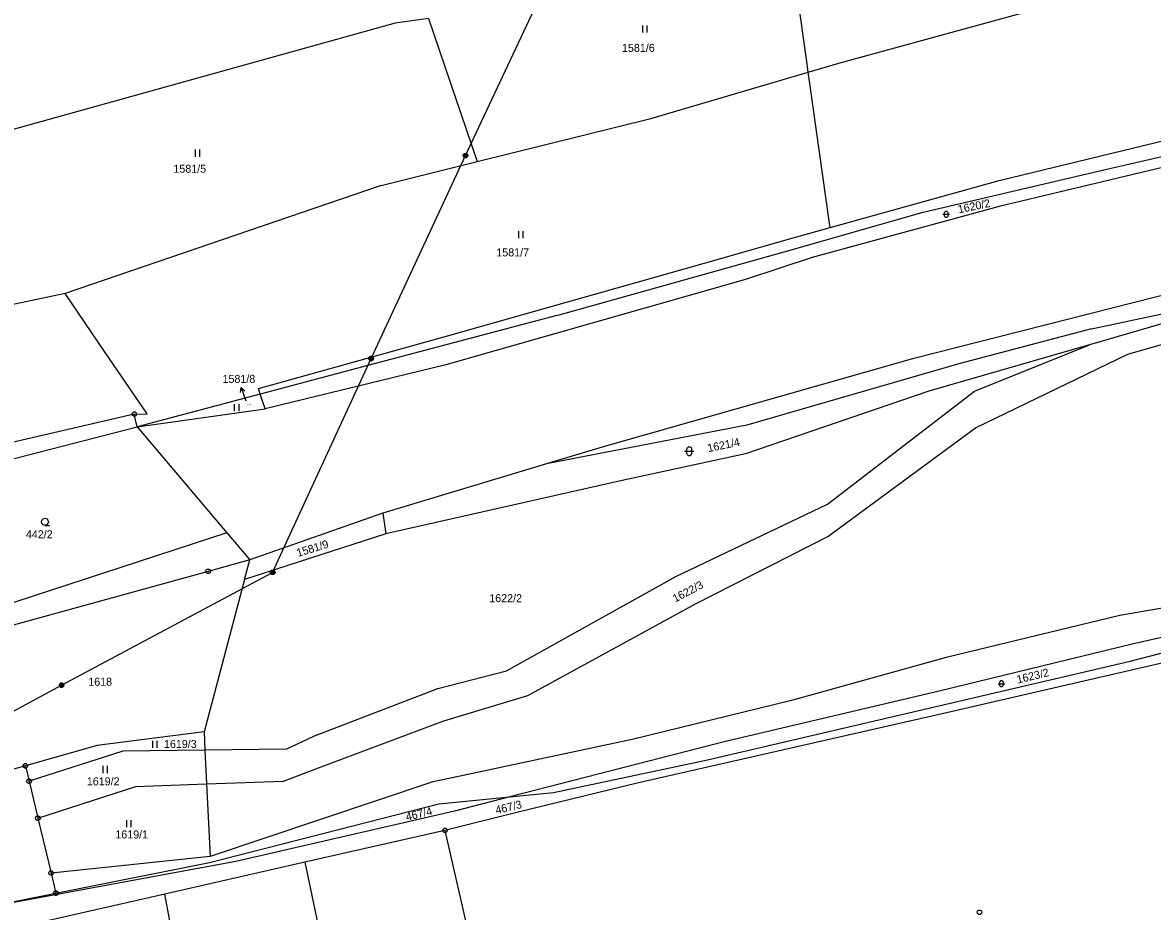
# Model space of a CAD drawing. Extents: x -609861 to -605046, y -1120287 to -1116307.
# Drawn here: x -607076.4 to -606836.4, y -1119701.9 to -1119513.1 of the extents above; entities that cross this region are included whole.
import ezdxf

# ---------------------------------------------------------------- set-up
doc = ezdxf.new("R2010")
doc.units = 0
for name, color, linetype in [('Vrstva 1', 7, 'Continuous'), ('Vrstva 2', 7, 'Continuous'), ('Vrstva 3', 7, 'Continuous'), ('Vrstva 6', 7, 'Continuous'), ('Vrstva 7', 7, 'Continuous'), ('Vrstva 8', 7, 'Continuous')]:
    doc.layers.add(name, color=color, linetype=linetype)

msp = doc.modelspace()

# ---------------------------------------------------------------- linework, layer by layer
at = {"layer": 'Vrstva 1'}
for p, q in [((-606909.91, -1119520.87), (-606914.28, -1119489.9)), ((-606903.01, -1119521.74), (-606857.51, -1119509.22)), ((-606997.24, -1119513.2), (-607097.3, -1119541.04)), ((-606990.16, -1119512.2), (-606997.24, -1119513.2)), ((-606990.16, -1119512.2), (-606979.85, -1119542.6)), ((-606909.52, -1119523.65), (-606909.91, -1119520.87)), ((-606909.52, -1119523.65), (-606903.01, -1119521.74)), ((-606942.94, -1119533.46), (-606909.52, -1119523.65)), ((-606909.18, -1119526.04), (-606909.52, -1119523.65)), ((-606905.07, -1119555.17), (-606909.18, -1119526.04)), ((-606847.04, -1119544.4), (-606789.81, -1119531.43)), ((-606979.85, -1119542.6), (-606942.94, -1119533.46)), ((-606868.98, -1119546.64), (-606829.79, -1119537.15)), ((-607000.27, -1119547.67), (-606979.85, -1119542.6)), ((-606885.13, -1119553.34), (-606847.04, -1119544.4)), ((-606829.22, -1119542.68), (-606869.01, -1119552.14)), ((-606904.86, -1119556.64), (-606868.98, -1119546.64)), ((-607000.27, -1119547.67), (-607067.36, -1119570.64)), ((-606754.26, -1119550.7), (-606887.36, -1119584.52)), ((-606914.66, -1119561.77), (-606885.13, -1119553.34)), ((-606869.01, -1119552.14), (-606908.67, -1119562.96)), ((-606904.86, -1119556.64), (-606905.07, -1119555.17)), ((-606914.49, -1119559.33), (-606904.86, -1119556.64)), ((-606928.08, -1119563.17), (-606914.49, -1119559.33)), ((-606986.65, -1119579.75), (-606928.08, -1119563.17)), ((-606962.96, -1119575.31), (-606914.66, -1119561.77)), ((-606908.67, -1119562.96), (-606922.84, -1119567.67)), ((-606922.84, -1119567.67), (-606986.49, -1119585.75)), ((-607067.36, -1119570.64), (-607083.13, -1119573.95)), ((-607058.98, -1119582.95), (-607067.36, -1119570.64)), ((-606962.96, -1119575.31), (-607005.47, -1119586.55)), ((-606849.34, -1119578.12), (-606826.81, -1119573.37)), ((-606841.63, -1119583.5), (-606806.64, -1119573.37)), ((-606830.28, -1119575.85), (-606849.83, -1119581.52)), ((-607026.3, -1119590.82), (-606986.65, -1119579.75)), ((-606849.34, -1119578.12), (-606877.52, -1119585.57)), ((-606849.83, -1119581.52), (-606883.91, -1119591.39)), ((-606874.25, -1119591.39), (-606849.83, -1119581.52)), ((-607049.98, -1119596.18), (-607058.98, -1119582.95)), ((-606887.36, -1119584.52), (-606953.31, -1119603.28)), ((-606874.04, -1119599.19), (-606841.63, -1119583.5)), ((-607005.47, -1119586.55), (-607025.91, -1119591.99)), ((-606986.49, -1119585.75), (-607024.88, -1119595.12)), ((-606877.52, -1119585.57), (-606922.57, -1119598.61)), ((-607025.91, -1119591.99), (-607052.1, -1119598.96)), ((-607025.91, -1119591.99), (-607026.3, -1119590.82)), ((-607024.88, -1119595.12), (-607025.91, -1119591.99)), ((-606883.91, -1119591.39), (-606922.88, -1119604.7)), ((-606905.46, -1119615.38), (-606874.25, -1119591.39)), ((-607052.68, -1119596.26), (-607103.21, -1119607.94)), ((-607052.68, -1119596.26), (-607049.98, -1119596.18)), ((-607052.1, -1119598.96), (-607052.68, -1119596.26)), ((-607052.1, -1119598.96), (-607024.88, -1119595.12)), ((-607130.05, -1119618.99), (-607052.1, -1119598.96)), ((-607052.1, -1119598.96), (-607033, -1119621.5)), ((-606922.57, -1119598.61), (-606965.14, -1119606.83)), ((-606905.37, -1119622.24), (-606874.04, -1119599.19)), ((-606953.31, -1119603.28), (-606965.14, -1119606.83)), ((-606965.14, -1119606.83), (-606999.88, -1119617.26)), ((-606922.88, -1119604.7), (-606949.71, -1119610.5)), ((-606949.71, -1119610.5), (-606999.26, -1119621.71)), ((-606937.66, -1119630.75), (-606905.46, -1119615.38)), ((-606999.88, -1119617.26), (-607028.15, -1119627.22)), ((-606999.88, -1119617.26), (-606999.26, -1119621.71)), ((-607033, -1119621.5), (-607094.5, -1119641.55)), ((-607033, -1119621.5), (-607028.15, -1119627.22)), ((-606999.26, -1119621.71), (-607029.26, -1119631.38)), ((-606933.49, -1119636.54), (-606905.37, -1119622.24)), ((-607028.15, -1119627.22), (-607036.97, -1119629.65)), ((-607029.26, -1119631.38), (-607028.15, -1119627.22)), ((-607036.97, -1119629.65), (-607093.38, -1119645.2)), ((-606973.65, -1119650.78), (-606937.66, -1119630.75)), ((-607029.26, -1119631.38), (-607037.86, -1119663.71)), ((-606805.45, -1119632.45), (-606843.37, -1119638.99)), ((-606766.05, -1119633.49), (-606881.12, -1119659.88)), ((-606969.12, -1119656.01), (-606933.49, -1119636.54)), ((-606805.3, -1119637.05), (-606840.72, -1119645.1)), ((-606843.37, -1119638.99), (-606880.27, -1119647.93)), ((-606841.19, -1119648.7), (-606804.68, -1119639.34)), ((-606840.72, -1119645.1), (-606881.74, -1119655.11)), ((-606930.94, -1119669.67), (-606841.19, -1119648.7)), ((-606880.27, -1119647.93), (-606913.06, -1119657.08)), ((-606988.24, -1119654.51), (-606973.65, -1119650.78)), ((-607013.81, -1119664.39), (-606988.24, -1119654.51)), ((-606986.94, -1119661.37), (-606969.12, -1119656.01)), ((-606913.06, -1119657.08), (-606946.91, -1119665.39)), ((-606881.74, -1119655.11), (-606927.4, -1119665.83)), ((-607014.12, -1119671.6), (-606986.94, -1119661.37)), ((-606881.12, -1119659.88), (-606945.9, -1119674.62)), ((-607037.86, -1119663.71), (-607060.57, -1119666.63)), ((-607037.86, -1119663.71), (-607037.67, -1119667.63)), ((-607013.81, -1119664.39), (-607020.34, -1119667.43)), ((-607060.57, -1119666.63), (-607075.8, -1119670.96)), ((-606946.91, -1119665.39), (-606989.5, -1119674.44)), ((-606927.4, -1119665.83), (-606972.95, -1119677.55)), ((-607055.12, -1119667.83), (-607075.02, -1119674.22)), ((-607037.67, -1119667.63), (-607055.12, -1119667.83)), ((-607020.34, -1119667.43), (-607037.67, -1119667.63)), ((-607037.67, -1119667.63), (-607037.33, -1119674.81)), ((-607075.8, -1119670.96), (-607079.35, -1119671.97)), ((-607075.8, -1119670.96), (-607075.02, -1119674.22)), ((-607020.99, -1119674.18), (-607014.12, -1119671.6)), ((-606963.62, -1119676.63), (-606930.94, -1119669.67)), ((-607075.02, -1119674.22), (-607073.15, -1119682.08)), ((-607073.15, -1119682.08), (-607052.33, -1119675.38)), ((-607052.33, -1119675.38), (-607037.33, -1119674.81)), ((-607037.33, -1119674.81), (-607020.99, -1119674.18)), ((-607037.33, -1119674.81), (-607036.6, -1119690.2)), ((-606989.5, -1119674.44), (-607036.6, -1119690.2)), ((-606945.9, -1119674.62), (-606971.16, -1119680.81)), ((-606987.98, -1119679.03), (-606972.95, -1119677.55)), ((-606972.95, -1119677.55), (-606984.65, -1119680.56)), ((-606972.95, -1119677.55), (-606963.62, -1119676.63)), ((-607036.69, -1119691.46), (-606987.98, -1119679.03)), ((-606984.65, -1119680.56), (-607031.11, -1119691.31)), ((-606971.16, -1119680.81), (-606986.69, -1119684.69)), ((-607073.15, -1119682.08), (-607070.37, -1119693.74)), ((-606986.69, -1119684.69), (-607016.43, -1119691.44)), ((-606986.69, -1119684.69), (-606977.69, -1119724.34)), ((-607036.6, -1119690.2), (-607070.37, -1119693.74)), ((-607031.11, -1119691.31), (-607087.74, -1119701.69)), ((-607069.35, -1119698.01), (-607036.69, -1119691.46)), ((-607016.43, -1119691.44), (-607046.18, -1119698.2)), ((-607016.43, -1119691.44), (-607008.17, -1119730.94)), ((-607070.37, -1119693.74), (-607069.35, -1119698.01)), ((-607087.74, -1119701.69), (-607069.35, -1119698.01)), ((-607046.18, -1119698.2), (-607086.45, -1119707.34)), ((-607038.72, -1119737.59), (-607046.18, -1119698.2))]:
    msp.add_line(p, q, dxfattribs=at)
at = {"layer": 'Vrstva 3'}
for p, q in [((-606944.72, -1119513.69), (-606944.72, -1119515.19)), ((-606943.72, -1119515.19), (-606943.72, -1119513.69)), ((-607039.78, -1119540.08), (-607039.78, -1119541.58)), ((-607038.78, -1119541.58), (-607038.78, -1119540.08)), ((-606971.1, -1119557.39), (-606971.1, -1119558.89)), ((-606970.1, -1119558.89), (-606970.1, -1119557.39)), ((-607031.44, -1119594.12), (-607031.44, -1119595.62)), ((-607030.44, -1119595.62), (-607030.44, -1119594.12)), ((-607048.8, -1119665.66), (-607048.8, -1119667.16)), ((-607047.8, -1119667.16), (-607047.8, -1119665.66)), ((-607059.35, -1119670.99), (-607059.35, -1119672.49)), ((-607058.35, -1119672.49), (-607058.35, -1119670.99)), ((-607054.33, -1119682.48), (-607054.33, -1119683.98)), ((-607053.33, -1119683.98), (-607053.33, -1119682.48))]:
    msp.add_line(p, q, dxfattribs=at)
for points in [[(-606880.93, -1119553.81), (-606880.041, -1119553.81), (-606879.53, -1119553.81)], [(-606935.81, -1119604.14), (-606934.54, -1119604.14), (-606933.81, -1119604.14)], [(-607071.64, -1119619.86), (-607072.02, -1119619.76), (-607072.29, -1119619.49), (-607072.39, -1119619.12), (-607072.29, -1119618.75), (-607072.02, -1119618.48), (-607071.65, -1119618.38), (-607071.28, -1119618.48), (-607071.01, -1119618.75), (-607070.91, -1119619.13), (-607071.01, -1119619.51), (-607071.28, -1119619.78), (-607071.66, -1119619.88), (-607070.66, -1119619.88)], [(-606869.2, -1119653.51), (-606868.311, -1119653.51), (-606867.8, -1119653.51)]]:
    msp.add_lwpolyline(points, dxfattribs=at)
for points in [[(-606880.58, -1119553.46), (-606880.51, -1119553.257), (-606880.335, -1119553.131), (-606880.118, -1119553.131), (-606879.943, -1119553.257), (-606879.873, -1119553.46), (-606879.873, -1119554.16), (-606879.943, -1119554.363), (-606880.118, -1119554.489), (-606880.335, -1119554.489), (-606880.51, -1119554.363), (-606880.58, -1119554.16)], [(-606935.31, -1119603.64), (-606935.21, -1119603.35), (-606934.96, -1119603.17), (-606934.65, -1119603.17), (-606934.4, -1119603.35), (-606934.3, -1119603.64), (-606934.3, -1119604.64), (-606934.4, -1119604.93), (-606934.65, -1119605.11), (-606934.96, -1119605.11), (-606935.21, -1119604.93), (-606935.31, -1119604.64)], [(-606868.85, -1119653.16), (-606868.78, -1119652.957), (-606868.605, -1119652.831), (-606868.388, -1119652.831), (-606868.213, -1119652.957), (-606868.143, -1119653.16), (-606868.143, -1119653.86), (-606868.213, -1119654.063), (-606868.388, -1119654.189), (-606868.605, -1119654.189), (-606868.78, -1119654.063), (-606868.85, -1119653.86)]]:
    msp.add_lwpolyline(points, close=True, dxfattribs=at)
at = {"layer": 'Vrstva 6'}
for p, q in [((-606982.35, -1119541.34), (-606954.89, -1119482.83)), ((-607002.37, -1119584.45), (-606982.35, -1119541.34)), ((-607023.3, -1119629.86), (-607002.37, -1119584.45)), ((-607068.13, -1119653.84), (-607023.3, -1119629.86)), ((-607122.9, -1119683.21), (-607068.13, -1119653.84))]:
    msp.add_line(p, q, dxfattribs=at)
for points in [[(-606982.5, -1119540.86), (-606982.19, -1119540.86), (-606981.94, -1119541.04), (-606981.84, -1119541.33), (-606981.94, -1119541.62), (-606982.19, -1119541.8), (-606982.5, -1119541.8), (-606982.75, -1119541.62), (-606982.85, -1119541.33), (-606982.75, -1119541.04), (-606982.5, -1119540.86), (-606982.47, -1119540.9), (-606982.23, -1119540.9), (-606982.07, -1119540.98), (-606982.63, -1119540.98), (-606982.71, -1119541.06), (-606981.99, -1119541.06), (-606981.99, -1119541.14), (-606982.71, -1119541.14), (-606982.75, -1119541.22), (-606981.95, -1119541.22), (-606981.91, -1119541.3), (-606982.79, -1119541.3), (-606982.79, -1119541.38), (-606981.91, -1119541.38), (-606981.94, -1119541.46), (-606982.75, -1119541.46), (-606982.74, -1119541.54), (-606981.93, -1119541.54), (-606981.98, -1119541.62), (-606982.7, -1119541.62), (-606982.62, -1119541.7), (-606982.06, -1119541.7), (-606982.17, -1119541.78), (-606982.51, -1119541.78)], [(-607002.52, -1119583.97), (-607002.21, -1119583.97), (-607001.96, -1119584.15), (-607001.86, -1119584.44), (-607001.96, -1119584.73), (-607002.21, -1119584.91), (-607002.52, -1119584.91), (-607002.77, -1119584.73), (-607002.87, -1119584.44), (-607002.77, -1119584.15), (-607002.52, -1119583.97), (-607002.49, -1119584.01), (-607002.25, -1119584.01), (-607002.09, -1119584.09), (-607002.65, -1119584.09), (-607002.73, -1119584.17), (-607002.01, -1119584.17), (-607002.01, -1119584.25), (-607002.73, -1119584.25), (-607002.77, -1119584.33), (-607001.97, -1119584.33), (-607001.93, -1119584.41), (-607002.81, -1119584.41), (-607002.81, -1119584.49), (-607001.93, -1119584.49), (-607001.96, -1119584.57), (-607002.77, -1119584.57), (-607002.76, -1119584.65), (-607001.95, -1119584.65), (-607002, -1119584.73), (-607002.72, -1119584.73), (-607002.64, -1119584.81), (-607002.08, -1119584.81), (-607002.19, -1119584.89), (-607002.53, -1119584.89)], [(-607023.45, -1119629.38), (-607023.14, -1119629.38), (-607022.89, -1119629.56), (-607022.79, -1119629.85), (-607022.89, -1119630.14), (-607023.14, -1119630.32), (-607023.45, -1119630.32), (-607023.7, -1119630.14), (-607023.8, -1119629.85), (-607023.7, -1119629.56), (-607023.45, -1119629.38), (-607023.42, -1119629.42), (-607023.18, -1119629.42), (-607023.02, -1119629.5), (-607023.58, -1119629.5), (-607023.66, -1119629.58), (-607022.94, -1119629.58), (-607022.94, -1119629.66), (-607023.66, -1119629.66), (-607023.7, -1119629.74), (-607022.9, -1119629.74), (-607022.86, -1119629.82), (-607023.74, -1119629.82), (-607023.74, -1119629.9), (-607022.86, -1119629.9), (-607022.89, -1119629.98), (-607023.7, -1119629.98), (-607023.69, -1119630.06), (-607022.88, -1119630.06), (-607022.93, -1119630.14), (-607023.65, -1119630.14), (-607023.57, -1119630.22), (-607023.01, -1119630.22), (-607023.12, -1119630.3), (-607023.46, -1119630.3)], [(-607068.28, -1119653.36), (-607067.97, -1119653.36), (-607067.72, -1119653.54), (-607067.62, -1119653.83), (-607067.72, -1119654.12), (-607067.97, -1119654.3), (-607068.28, -1119654.3), (-607068.53, -1119654.12), (-607068.63, -1119653.83), (-607068.53, -1119653.54), (-607068.28, -1119653.36), (-607068.25, -1119653.4), (-607068.01, -1119653.4), (-607067.85, -1119653.48), (-607068.41, -1119653.48), (-607068.49, -1119653.56), (-607067.77, -1119653.56), (-607067.77, -1119653.64), (-607068.49, -1119653.64), (-607068.53, -1119653.72), (-607067.73, -1119653.72), (-607067.69, -1119653.8), (-607068.57, -1119653.8), (-607068.57, -1119653.88), (-607067.69, -1119653.88), (-607067.72, -1119653.96), (-607068.53, -1119653.96), (-607068.52, -1119654.04), (-607067.71, -1119654.04), (-607067.76, -1119654.12), (-607068.48, -1119654.12), (-607068.4, -1119654.2), (-607067.84, -1119654.2), (-607067.95, -1119654.28), (-607068.29, -1119654.28)]]:
    msp.add_lwpolyline(points, dxfattribs=at)
at = {"layer": 'Vrstva 7'}
msp.add_line((-607029.975, -1119590.563), (-607029, -1119593.4), dxfattribs=at)
msp.add_lwpolyline([(-607030.123, -1119591.671), (-607029.975, -1119590.563), (-607029.177, -1119591.346)], dxfattribs=at)
at = {"layer": 'Vrstva 8'}
for p, q in [((-607052.8, -1119596.26), (-607052.56, -1119596.26)), ((-607037.09, -1119629.65), (-607036.85, -1119629.65)), ((-607075.92, -1119670.96), (-607075.68, -1119670.96)), ((-607075.14, -1119674.22), (-607074.9, -1119674.22)), ((-607073.27, -1119682.08), (-607073.03, -1119682.08)), ((-606986.81, -1119684.69), (-606986.57, -1119684.69)), ((-607070.49, -1119693.74), (-607070.25, -1119693.74)), ((-607069.47, -1119698.01), (-607069.23, -1119698.01))]:
    msp.add_line(p, q, dxfattribs=at)
for points in [[(-607052.53, -1119595.78), (-607052.28, -1119595.96), (-607052.18, -1119596.25), (-607052.28, -1119596.54), (-607052.53, -1119596.72), (-607052.84, -1119596.72), (-607053.09, -1119596.54), (-607053.19, -1119596.25), (-607053.09, -1119595.96), (-607052.84, -1119595.78)], [(-607036.82, -1119629.17), (-607036.57, -1119629.35), (-607036.47, -1119629.64), (-607036.57, -1119629.93), (-607036.82, -1119630.11), (-607037.13, -1119630.11), (-607037.38, -1119629.93), (-607037.48, -1119629.64), (-607037.38, -1119629.35), (-607037.13, -1119629.17)], [(-607075.65, -1119670.48), (-607075.4, -1119670.66), (-607075.3, -1119670.95), (-607075.4, -1119671.24), (-607075.65, -1119671.42), (-607075.96, -1119671.42), (-607076.21, -1119671.24), (-607076.31, -1119670.95), (-607076.21, -1119670.66), (-607075.96, -1119670.48)], [(-607074.87, -1119673.74), (-607074.62, -1119673.92), (-607074.52, -1119674.21), (-607074.62, -1119674.5), (-607074.87, -1119674.68), (-607075.18, -1119674.68), (-607075.43, -1119674.5), (-607075.53, -1119674.21), (-607075.43, -1119673.92), (-607075.18, -1119673.74)], [(-607073, -1119681.6), (-607072.75, -1119681.78), (-607072.65, -1119682.07), (-607072.75, -1119682.36), (-607073, -1119682.54), (-607073.31, -1119682.54), (-607073.56, -1119682.36), (-607073.66, -1119682.07), (-607073.56, -1119681.78), (-607073.31, -1119681.6)], [(-606986.54, -1119684.21), (-606986.29, -1119684.39), (-606986.19, -1119684.68), (-606986.29, -1119684.97), (-606986.54, -1119685.15), (-606986.85, -1119685.15), (-606987.1, -1119684.97), (-606987.2, -1119684.68), (-606987.1, -1119684.39), (-606986.85, -1119684.21)], [(-607070.22, -1119693.26), (-607069.97, -1119693.44), (-607069.87, -1119693.73), (-607069.97, -1119694.02), (-607070.22, -1119694.2), (-607070.53, -1119694.2), (-607070.78, -1119694.02), (-607070.88, -1119693.73), (-607070.78, -1119693.44), (-607070.53, -1119693.26)], [(-607069.2, -1119697.53), (-607068.95, -1119697.71), (-607068.85, -1119698), (-607068.95, -1119698.29), (-607069.2, -1119698.47), (-607069.51, -1119698.47), (-607069.76, -1119698.29), (-607069.86, -1119698), (-607069.76, -1119697.71), (-607069.51, -1119697.53)], [(-606873.01, -1119701.58), (-606872.76, -1119701.76), (-606872.66, -1119702.05), (-606872.76, -1119702.34), (-606873.01, -1119702.52), (-606873.32, -1119702.52), (-606873.57, -1119702.34), (-606873.67, -1119702.05), (-606873.57, -1119701.76), (-606873.32, -1119701.58)]]:
    msp.add_lwpolyline(points, close=True, dxfattribs=at)

# ---------------------------------------------------------------- texts
at = {"layer": 'Vrstva 2'}
for s, height, p in [('1581/6', 1.7, (-606949.097, -1119519.31)), ('1581/5', 1.7, (-607044.377, -1119544.98)), ('1581/7', 1.7, (-606975.787, -1119562.75)), ('1581/8', 0.2, (-607028.744, -1119594.38)), ('442/2', 1.7, (-607075.703, -1119622.62)), ('1622/2', 1.7, (-606977.287, -1119636.2)), ('1618', 1.7, (-607062.457, -1119653.94)), ('1619/3', 1.7, (-607046.383, -1119667.16)), ('1619/2', 1.7, (-607062.76, -1119675.1)), ('1619/1', 1.7, (-607056.708, -1119686.38))]:
    msp.add_text(s, height=height, dxfattribs=at).set_placement(p)
for s, rotation, p in [('1620/2', 11.68834, (-606877.565, -1119553.61)), ('1621/4', 11.68834, (-606930.755, -1119604.34)), ('1581/9', 17.07414, (-607017.915, -1119626.595)), ('1622/3', 27.90304, (-606937.783, -1119636.296)), ('1623/2', 13.5218, (-606865.038, -1119653.488)), ('467/3', 13.5218, (-606975.759, -1119681.224)), ('467/4', 13.5218, (-606994.799, -1119682.654))]:
    msp.add_text(s, height=1.7, rotation=rotation, dxfattribs=at).set_placement(p)
at = {"layer": 'Vrstva 7'}
msp.add_text('1581/8', height=1.7, dxfattribs=at).set_placement((-607033.94, -1119589.62))

doc.saveas('drawing.dxf')
